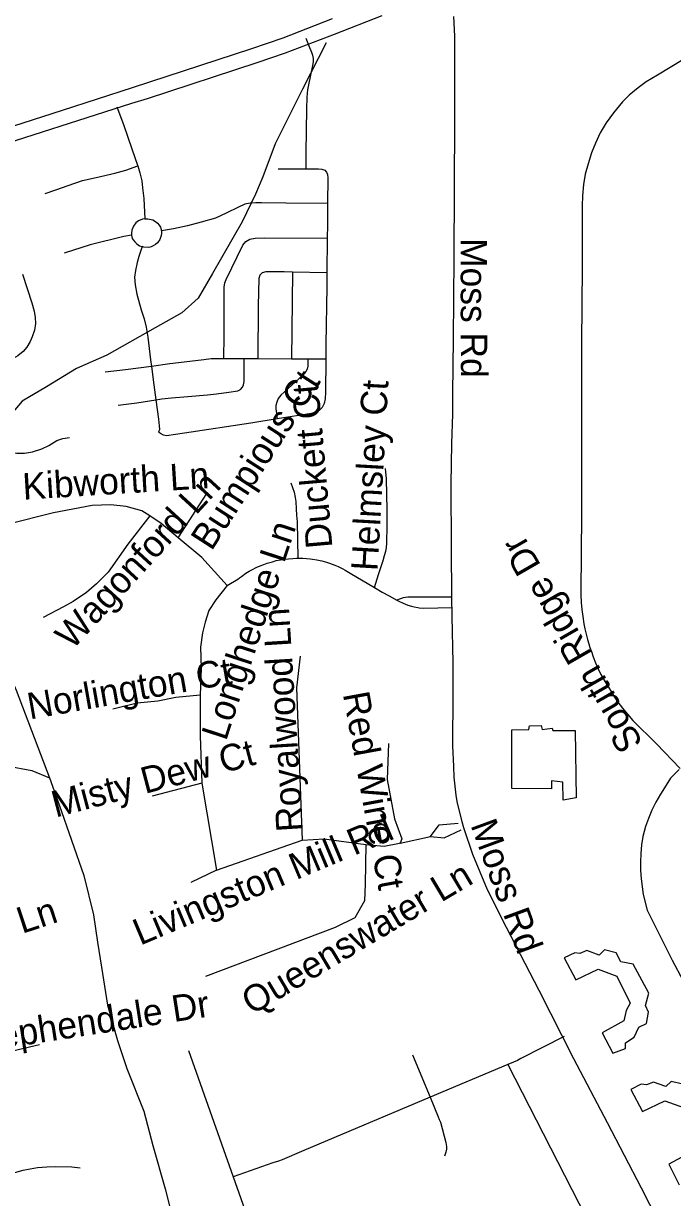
# Model space of a CAD drawing. Extents: x 1383679 to 1536984, y 460658 to 651027.
# Drawn here: x 1411707 to 1414038, y 498254 to 502468 of the extents above; entities that cross this region are included whole.
import ezdxf

# ---------------------------------------------------------------- set-up
doc = ezdxf.new("R2010")
doc.units = 0
for name, color, linetype in [('Exist Cultural Warehouse Building Footprint', 7, 'Continuous'), ('Exist Hydrographic Creek Single Shore', 7, 'Continuous'), ('Exist Road Non-System Type 51', 7, 'Continuous'), ('Exist Road Non-System Type 51 Label', 7, 'Continuous'), ('Exist Road Primary NC UnDivided 4 Lane Attributed', 7, 'Continuous')]:
    doc.layers.add(name, color=color, linetype=linetype)

msp = doc.modelspace()

# ---------------------------------------------------------------- linework, layer by layer
at = {"layer": 'Exist Cultural Warehouse Building Footprint'}
for points in [[(1413461, 499932.2), (1413521.8, 499934.3), (1413523.9, 499946.5), (1413565.9, 499948.5), (1413570.1, 499934.3), (1413605.7, 499938.3), (1413607.8, 499930.2), (1413687.6, 499930.2), (1413691.8, 499688), (1413645.6, 499679.9), (1413643.5, 499745), (1413603.6, 499749.1), (1413603.6, 499720.6), (1413461, 499722.6), (1413461, 499932.2)], [(1413648.7, 499114.1), (1413690.7, 499034.8), (1413770.4, 499073.4), (1413837.6, 499049), (1413885.8, 498951.3), (1413871.1, 498924.9), (1413862.8, 498888.2), (1413785.1, 498845.5), (1413822.9, 498772.2), (1413869, 498788.5), (1413869, 498808.9), (1413900.5, 498829.2), (1413917.3, 498865.8), (1413944.6, 498878.1), (1413950.9, 498918.8), (1413940.4, 498943.2), (1413953, 498988), (1413896.3, 499091.7), (1413852.3, 499099.9), (1413835.5, 499132.4), (1413793.5, 499142.6), (1413774.6, 499124.3), (1413730.6, 499140.6), (1413705.4, 499130.4), (1413686.5, 499132.4), (1413648.7, 499114.1)], [(1414074.7, 498660.3), (1414032.7, 498670.5), (1414013.8, 498652.2), (1413969.8, 498668.4), (1413944.6, 498658.3), (1413925.7, 498660.3), (1413887.9, 498642)], [(1413887.9, 498642), (1413929.9, 498562.6), (1414009.6, 498601.3), (1414076.8, 498576.9)], [(1414101.9, 498416.1), (1414024.3, 498373.4), (1414062.1, 498300.1)]]:
    msp.add_lwpolyline(points, dxfattribs=at)
at = {"layer": 'Exist Hydrographic Creek Single Shore'}
for points in [[(1412794.7, 502398.1), (1412709.4, 502231.6), (1412611.5, 502035.8), (1412567.3, 501916.9), (1412540, 501855), (1412492, 501755.9), (1412386.4, 501570.1), (1412334.6, 501482.5), (1412275.6, 501429.5), (1412180.5, 501375.7), (1412006.6, 501277.4), (1411897.6, 501229.6), (1411790.2, 501163.6), (1411703.2, 501112.8), (1411649.9, 501049.9), (1411598.7, 500995.1), (1411497.1, 500911), (1411442.1, 500862.1), (1411399.3, 500822.7)], [(1409374.1, 500806), (1409454.2, 500708.4), (1409589.7, 500580.2), (1409652.9, 500530.4), (1409814.8, 500421.4), (1410014.7, 500307.3), (1410183, 500217.8), (1410395.1, 500118.3), (1410563.6, 500034.5), (1410693, 500002.4), (1410764.3, 499962.4), (1410867.4, 499916.8), (1411025, 499891.5), (1411092.9, 499884.4), (1411204.1, 499841.9), (1411305.7, 499821.8), (1411463.5, 499808.8), (1411647.5, 499803.5), (1411737.3, 499786.1), (1411800.7, 499760.2)], [(1411399.3, 500822.7), (1411475, 500598.8), (1411585.1, 500294.6), (1411680.9, 500075.2), (1411800.7, 499760.2)], [(1411800.7, 499760.2), (1411835, 499663.5), (1411924, 499409.7), (1411959.3, 499268.7), (1411973.4, 499170.8), (1411987.6, 499080.2), (1412008.9, 498944.4), (1412044.4, 498817.3), (1412078.6, 498716.5), (1412139.6, 498563.5), (1412171.2, 498440.6), (1412216.3, 498285.4), (1412245.9, 498166.6)]]:
    msp.add_lwpolyline(points, dxfattribs=at)
at = {"layer": 'Exist Road Non-System Type 51'}
for p, q in [((1412621.6, 501946.8), (1412721, 501946.8)), ((1412798.1, 501697), (1412796.8, 501573.5)), ((1412672.9, 501575.8), (1412670.2, 501263.6)), ((1412796.8, 501573.5), (1412672.9, 501575.8)), ((1412499.4, 501264.7), (1412426.4, 501264.7)), ((1412670.2, 501263.6), (1412548.9, 501264.7)), ((1412728.8, 501263.1), (1412670.2, 501263.6)), ((1412793, 501262.5), (1412728.8, 501263.1)), ((1412262.2, 500622), (1412366.2, 500780.6)), ((1412341.5, 500056.7), (1412341.5, 499911)), ((1412300, 498781.6), (1412460.1, 498328.4)), ((1413103.6, 498765.8), (1413167.1, 498613.8)), ((1413446.4, 498731.9), (1413167.1, 498613.8))]:
    msp.add_line(p, q, dxfattribs=at)
for points in [[(1413986.6, 498170.2), (1413926.8, 498287.7), (1413804.5, 498521.5), (1413683.7, 498752.1), (1413558.4, 498997.4), (1413442.1, 499223), (1413373.9, 499358.5), (1413320.9, 499484.8), (1413288.8, 499580.6), (1413282.7, 499602.3), (1413264.9, 499675.8), (1413261, 499698.6), (1413254, 499763), (1413252.1, 499801.6), (1413248.8, 499874.7), (1413249.8, 500060.2), (1413250.5, 500172.9), (1413246.3, 500341.2), (1413245.7, 500408.9), (1413244.2, 500584.1), (1413243.1, 500814.9), (1413245.7, 500960.7), (1413249, 501066), (1413249.3, 501140.4), (1413251.9, 501335), (1413254.1, 501626.9), (1413254.4, 501874.9), (1413255.7, 502124.2), (1413256.4, 502360.4), (1413255.6, 502422.7), (1413252.1, 502492.9)], [(1412721.4, 502414.8), (1412734.2, 502382.1), (1412741.6, 502365.2), (1412745.4, 502353.6), (1412746.9, 502342.4), (1412746.9, 502329.8), (1412745.4, 502317.1), (1412731.1, 502247.8), (1412727.4, 502229.8), (1412725.8, 502218.2), (1412724.8, 502201.2), (1412723.1, 502162.6), (1412721, 502003.9), (1412721, 501946.8)], [(1414075, 502337.8), (1413983.3, 502282.8), (1413943.2, 502257.9), (1413914.1, 502236.9), (1413882.6, 502210.1), (1413858.5, 502187.1), (1413825.4, 502147.4), (1413799.1, 502111.4), (1413778.1, 502075.4), (1413760.6, 502038.6), (1413747.4, 502004.2), (1413734.3, 501964.7), (1413724.6, 501927.1), (1413718.4, 501889.4), (1413714.9, 501848.9), (1413713.1, 501813.1), (1413713.1, 501774.4), (1413713.2, 501734.8), (1413713.4, 501593.6), (1413710.8, 501322.2), (1413710.5, 501066), (1413710.4, 500983.5), (1413711.3, 500719.9), (1413709.3, 500550.8), (1413708.7, 500442.3), (1413708.7, 500417.4), (1413709.8, 500389.8), (1413711.9, 500364.9), (1413715.2, 500339.1), (1413719.4, 500313.5), (1413722.9, 500295.4), (1413727.5, 500275.7), (1413732.5, 500256.9), (1413737.1, 500241.6), (1413741, 500228.7), (1413746.5, 500213.2), (1413752.6, 500195.1), (1413761.3, 500173.2), (1413770.9, 500151.8), (1413780.9, 500131.3), (1413796.1, 500104.5), (1413810.9, 500079.3), (1413826.7, 500053.2), (1413841.3, 500032.5), (1413857.7, 500010.9), (1413875.8, 499988.8), (1413895.8, 499966.1), (1413980.3, 499882.2), (1414065.6, 499794)], [(1412042.4, 502168.3), (1412066.8, 502105.2), (1412096.2, 502017.6), (1412116.8, 501958.8), (1412117.4, 501956.9)], [(1411785.8, 501857.6), (1411823.4, 501870.6), (1411867.5, 501886.2), (1411919.4, 501904.3), (1411968.8, 501914.7), (1412034.9, 501930.2), (1412075.1, 501941.9), (1412117.4, 501956.9)], [(1412117.4, 501956.9), (1412124.9, 501931.5), (1412132.2, 501902.8), (1412135.2, 501878.5), (1412138.9, 501840.2), (1412143, 501766.7)], [(1412721, 501946.8), (1412766.5, 501946.8), (1412778.1, 501945.2), (1412788.8, 501941), (1412795.1, 501934.1), (1412799.4, 501925.7), (1412800.4, 501913.5), (1412799.5, 501821.4)], [(1412799.5, 501821.4), (1412649.6, 501823), (1412561.9, 501824.7), (1412541.1, 501824.7), (1412520.9, 501822.6), (1412502.4, 501818.8), (1412479.9, 501808.7), (1412435.6, 501786.9), (1412396.9, 501769.1), (1412345, 501754.3), (1412296.1, 501741.2), (1412245.8, 501731.2), (1412202.4, 501724.2)], [(1412799.5, 501821.4), (1412798.8, 501744.8), (1412798.1, 501697)], [(1412143, 501766.7), (1412134.2, 501765), (1412120.1, 501759.5), (1412110.8, 501752), (1412102.1, 501740.8), (1412096.5, 501726.5), (1412094.8, 501715), (1412095.1, 501707.8)], [(1412143, 501766.7), (1412154.1, 501767.2), (1412172.2, 501762.6), (1412181, 501757.5), (1412189, 501750.8), (1412194.6, 501744), (1412199, 501736.5), (1412202.4, 501724.2)], [(1412202.4, 501724.2), (1412202.6, 501714.3), (1412201.5, 501706.7), (1412196.5, 501692.4), (1412188.4, 501680.6), (1412181.4, 501674.8), (1412173.5, 501670), (1412165.6, 501666.5), (1412158, 501664.4), (1412140, 501665.1), (1412133.1, 501667.2)], [(1412095.1, 501707.8), (1412067.4, 501703.2), (1411946.6, 501673.3), (1411853.2, 501643.4)], [(1412095.1, 501707.8), (1412096.1, 501702.2), (1412098.1, 501696.2), (1412100.8, 501691.9), (1412107, 501684.3), (1412114.5, 501676.8), (1412124.5, 501670), (1412133.1, 501667.2)], [(1412426.4, 501264.7), (1412428.1, 501348.3), (1412428.1, 501521.8), (1412430.6, 501536.9), (1412434.9, 501548.7), (1412495.1, 501672.8), (1412506.1, 501685.2), (1412519.5, 501693.7), (1412538.8, 501697.8), (1412572.4, 501698.7), (1412798.1, 501697)], [(1412133.1, 501667.2), (1412122, 501631.2), (1412116.1, 501610.6), (1412109.5, 501581.2), (1412106.5, 501557.6), (1412108, 501530.3), (1412113.9, 501496.5), (1412130, 501439.8), (1412140.4, 501408.2), (1412147.8, 501378), (1412154.4, 501341.9), (1412163.9, 501261), (1412167, 501237.2)], [(1411703.5, 501568.2), (1411736.9, 501465.1), (1411746.2, 501435.7), (1411749.9, 501412.7), (1411750.6, 501391.2), (1411747, 501367.5), (1411739.1, 501343.8), (1411731.9, 501325.9), (1411719.8, 501306.5), (1411706.1, 501290), (1411687.4, 501275), (1411670.9, 501264.9), (1411649.4, 501257.1), (1411490.9, 501204), (1411449, 501189.5)], [(1412672.9, 501575.8), (1412643.6, 501576.3), (1412578.1, 501576.3), (1412564.8, 501573), (1412556.4, 501564.6), (1412552.1, 501552), (1412550.5, 501454.8), (1412548.9, 501264.7)], [(1412796.8, 501573.5), (1412796.1, 501523.2), (1412793.5, 501316.3), (1412793, 501262.5)], [(1412426.4, 501264.7), (1412408.4, 501264.7), (1412381.1, 501263.7), (1412354.9, 501260.7), (1412284.1, 501252.6), (1412232.5, 501246.5), (1412167, 501237.2)], [(1412182.8, 501117.2), (1412203.8, 501120.3), (1412239.2, 501124.6), (1412298, 501128.8), (1412368, 501134.7), (1412400.9, 501138.9), (1412444.9, 501144.8), (1412476.6, 501149.5), (1412487.1, 501154.2), (1412493.6, 501162.2), (1412497.8, 501171.2), (1412499.4, 501182.8), (1412499.4, 501264.7)], [(1412548.9, 501264.7), (1412539.8, 501264.7), (1412499.4, 501264.7)], [(1412728.8, 501263.1), (1412728.2, 501238), (1412726.1, 501227.3), (1412721.4, 501218.3), (1412709.8, 501206.2), (1412631.4, 501134.1), (1412621.8, 501121.4), (1412616.5, 501108.7), (1412613.9, 501096.5), (1412613.9, 501084.8), (1412615.9, 501067.9), (1412617.9, 501048.5)], [(1412793, 501262.5), (1412791.9, 501145), (1412790.4, 501120.7), (1412787.1, 501104.2), (1412779.8, 501089.9), (1412768.6, 501079.3), (1412756.4, 501072.5), (1412741.1, 501068.2), (1412617.9, 501048.5)], [(1412167, 501237.2), (1412073.9, 501224.2), (1412001.1, 501216.2)], [(1412167, 501237.2), (1412175.6, 501171.2), (1412182.8, 501117.2)], [(1411449, 501189.5), (1411474.4, 501109.7), (1411493.1, 501059.5), (1411505.9, 501031.9), (1411524.6, 501003.4), (1411545.2, 500982.8), (1411569.9, 500963), (1411597.4, 500946.2), (1411623, 500935.4), (1411652.5, 500928.6), (1411683.1, 500925.6), (1411711.6, 500925.6), (1411740.1, 500930.5), (1411773.6, 500941.3), (1411798.2, 500953.2), (1411826.8, 500970.9), (1411848.4, 500978.8), (1411873.1, 500981.8)], [(1412047.9, 501098.1), (1412114.1, 501106.6), (1412182.8, 501117.2)], [(1412182.8, 501117.2), (1412191.9, 501047.5), (1412194.9, 501023.2), (1412195.5, 501010.8), (1412192.1, 501001.4)], [(1412617.9, 501048.5), (1412523.8, 501033.3), (1412285.1, 500997.9), (1412221.1, 500988.4), (1412210.1, 500990), (1412199, 500996.8), (1412192.1, 501001.4)], [(1412967.7, 500443.3), (1412981.8, 500489.6), (1412992.5, 500522.2), (1412998.6, 500540.6), (1413004.1, 500557.9), (1413008.5, 500573.6), (1413010.5, 500586.3), (1413011.8, 500603.4), (1413013.3, 500663.5), (1413013.5, 500722.1), (1413010.4, 500833.5), (1413006.6, 500870.2)], [(1412667, 500819.5), (1412679, 500785.9), (1412682.9, 500766.6), (1412685.3, 500752.3), (1412686.8, 500725.4), (1412688.2, 500703.4), (1412689.5, 500679.7), (1412692.3, 500548.5)], [(1412161.5, 500700.5), (1412131.8, 500718.1), (1412075.7, 500734.1), (1412021.2, 500740.6), (1411953.5, 500737.3), (1411814.9, 500711.7), (1411648.2, 500670.1)], [(1412161.5, 500700.5), (1412082.3, 500599.6), (1412011.3, 500498.7), (1411970.1, 500457.1), (1411933.7, 500425.1), (1411885.9, 500393), (1411851.2, 500373.8), (1411778.6, 500335.4)], [(1412262.2, 500622), (1412201.2, 500673.3), (1412161.5, 500700.5)], [(1412438.8, 500450.7), (1412348.1, 500551.6), (1412262.2, 500622)], [(1412438.8, 500450.7), (1412476.4, 500473.5), (1412482.4, 500478), (1412490, 500483.3), (1412505.6, 500494.4), (1412518, 500502.3), (1412529.8, 500508.7), (1412542.8, 500515.7), (1412557.2, 500521.8), (1412569.9, 500526.4), (1412582.8, 500530.6), (1412601.1, 500536.2), (1412615.1, 500539.9), (1412630.2, 500543), (1412644.7, 500544.8), (1412658.8, 500546.5), (1412673.9, 500547.6), (1412687.1, 500548.4), (1412692.3, 500548.5)], [(1412692.3, 500548.5), (1412700.6, 500548.6), (1412710.9, 500548.4), (1412723.3, 500547.8), (1412736.2, 500546.6), (1412745.4, 500545.6), (1412761.2, 500543.2), (1412778.6, 500539.4), (1412794.8, 500534.7), (1412806.5, 500531), (1412825.2, 500524), (1412837.7, 500518.5), (1412853.9, 500510.6), (1412862, 500506), (1412874.6, 500498.9), (1412880.6, 500495), (1412967.7, 500443.3)], [(1412438.8, 500450.7), (1412397.6, 500399.4), (1412372.8, 500361), (1412359.6, 500319.4), (1412349.7, 500280.9), (1412343.1, 500229.7), (1412344.8, 500154.4), (1412341.5, 500056.7)], [(1412967.7, 500443.3), (1412995.8, 500426.6), (1413019.9, 500413.1), (1413047.3, 500398.2)], [(1413245.7, 500408.9), (1413140.4, 500409.1), (1413095.9, 500408.9), (1413087.6, 500408.9), (1413079.1, 500408), (1413070.8, 500406.1), (1413061, 500402.8), (1413047.3, 500398.2)], [(1413047.3, 500398.2), (1413048.3, 500397.6), (1413055.3, 500394.3), (1413070.3, 500387.5), (1413087.9, 500380.5), (1413100.5, 500376.6), (1413110.4, 500373.9), (1413123, 500372), (1413128.5, 500371.1), (1413144.9, 500369.6), (1413245.7, 500371.8)], [(1412700.3, 500196.8), (1412687.1, 500083.7), (1412700.3, 499728.6), (1412708.2, 499536.6)], [(1412341.5, 500056.7), (1412254, 500048.7), (1412189.6, 500035.9), (1412115.3, 500027.9), (1412027.8, 500007.1)], [(1412341.5, 499911), (1412348, 499741.8), (1412169.3, 499694.4)], [(1413018.4, 499883.8), (1413013.1, 499754.9), (1413039.4, 499612.9), (1413065.7, 499541.9), (1413060.4, 499526.1)], [(1414061.5, 499790), (1414031, 499758.9), (1414014.4, 499733.9), (1413994.5, 499702.1), (1413978.3, 499672.7), (1413963.5, 499644), (1413950.9, 499614.1), (1413940.6, 499585.2), (1413931.7, 499550.2), (1413926.7, 499519.3), (1413923.7, 499488.2), (1413922.2, 499457.4), (1413923, 499429.4), (1413925, 499398.2), (1413932.6, 499341.1), (1413946.4, 499285.4), (1414036.4, 499106.4), (1414075.6, 499031.5)], [(1412348, 499741.8), (1412400.6, 499428.8)], [(1413168.2, 499549.8), (1413199.7, 499591.9), (1413268.1, 499597.1)], [(1413168.2, 499549.8), (1413218.1, 499544.5), (1413278.6, 499573.4)], [(1412936.9, 499520.8), (1412934.2, 499378.8), (1412931.6, 499318.3), (1412897.4, 499257.8), (1412826.5, 499223.6), (1412361.2, 499047.4)], [(1412400.6, 499428.8), (1412708.2, 499536.6)], [(1412708.2, 499536.6), (1412787, 499541.9), (1412936.9, 499520.8)], [(1412936.9, 499520.8), (1413002.6, 499515.6), (1413057.8, 499526.1)], [(1413060.4, 499526.1), (1413057.8, 499526.1)], [(1413060.4, 499526.1), (1413168.2, 499549.8)], [(1412400.6, 499428.8), (1412308.6, 499384.1)], [(1413648.9, 498831.7), (1413493.5, 498752.8), (1413481, 498746.2), (1413466.4, 498740.3), (1413446.4, 498731.9)], [(1411478.1, 498779.1), (1411494.5, 498770.1), (1411524.4, 498765.9), (1411605.3, 498765.9), (1411765.4, 498802.7)], [(1413446.4, 498731.9), (1413803.2, 498035.1), (1413807.6, 498027.1)], [(1413167.1, 498613.8), (1412713.8, 498422.2), (1412635.9, 498389.8), (1412622.6, 498384.8), (1412602.9, 498378), (1412460.1, 498328.4)], [(1413167.1, 498613.8), (1413196.5, 498544), (1413200.1, 498534.4), (1413204.1, 498524.1), (1413224.2, 498451), (1413226.5, 498437), (1413225.9, 498427.8), (1413223.6, 498416.6), (1413218.6, 498402.6)], [(1411391.3, 498241.1), (1411456.2, 498264.1), (1411512.9, 498284.8), (1411555.4, 498300.3), (1411599.7, 498316.7), (1411635.4, 498329.3), (1411668.5, 498341.8), (1411705.7, 498352.4), (1411731, 498357.4), (1411757.5, 498361.2), (1411791.6, 498364.7), (1411821.8, 498365.6), (1411880.9, 498364.2), (1411910.6, 498360.7)], [(1412460.1, 498328.4), (1412583.2, 497979.8), (1412591.5, 497957.6), (1412602.1, 497933.3), (1412612.4, 497914.9), (1412624.5, 497897.9), (1412638.6, 497881.4), (1412657.4, 497864.4), (1412677.9, 497846.5), (1412701.6, 497828.6), (1412763, 497784.9)]]:
    msp.add_lwpolyline(points, dxfattribs=at)
at = {"layer": 'Exist Road Primary NC UnDivided 4 Lane Attributed'}
for points in [[(1408282.2, 500133.7), (1408851.4, 500541), (1409092.2, 500704.4), (1409091.4, 500706), (1409350.8, 500881.8), (1409554.4, 501019), (1409955.2, 501290.9), (1410378.7, 501574.4), (1410570, 501703), (1410673, 501756.5), (1410740.3, 501789.8), (1410820.8, 501823.9), (1411000.5, 501885.1), (1411529.8, 502054.9), (1411847.2, 502157), (1412098.9, 502238.4), (1412527.8, 502378.6), (1412640.1, 502416.6), (1412816.7, 502485.5)], [(1408403.8, 500155.9), (1408884.7, 500498.3), (1409084.4, 500636.2), (1409386.4, 500840.8), (1409611, 500991.1), (1409990, 501249.1), (1410400.4, 501525.6), (1410584.7, 501648), (1410691.5, 501708.5), (1410754.3, 501737.1), (1410834, 501772), (1411036.9, 501840.9), (1411523.5, 501997.4), (1411550.5, 502007.4), (1412095.8, 502181.8), (1412152.3, 502198.1), (1412546.4, 502328.2), (1412648.6, 502363.1), (1412824.4, 502429.7), (1412995.1, 502497.1)]]:
    msp.add_lwpolyline(points, dxfattribs=at)

# ---------------------------------------------------------------- texts
at = {"layer": 'Exist Road Non-System Type 51 Label'}
for s, rotation, p in [('Moss Rd', 270.1149, (1413276.9, 501697.5)), ('Bumpious Ct', 57.2152, (1412382.4, 500571.6)), ('Duckett Ct', 94.9916, (1412816.9, 500587.5)), ('Helmsley Ct', 86.6894, (1412978.4, 500501.2)), ('Kibworth Ln', 3.5836, (1411706.7, 500758.3)), ('Wagonford Ln', 47.4873, (1411882.7, 500216.8)), ('Longhedge Ln', 71.8974, (1412434.6, 499889.8)), ('South Ridge Dr', 119.9291, (1413933.8, 499885.6)), ('Royalwood Ln', 93.5715, (1412710.7, 499569.2)), ('Norlington Ct', 10.0466, (1411730.1, 499969.6)), ('Red Wine Ct', 280.3656, (1412853.9, 500061.3)), ('Misty Dew Ct', 14.8581, (1411822.8, 499617.3)), ('Livingston Mill Rd', 22.7916, (1412126.3, 499157.7)), ('Moss Rd', 290.136, (1413311.6, 499591)), ('Queenswater Ln', 30.7848, (1412527.4, 498907.2)), ('Tanton Ln', 18.2818, (1411293.4, 499064.9)), ('Stephendale Dr', 8.802, (1411507.4, 498769.1))]:
    msp.add_text(s, height=95, rotation=rotation, dxfattribs=at).set_placement(p)

doc.saveas('drawing.dxf')
